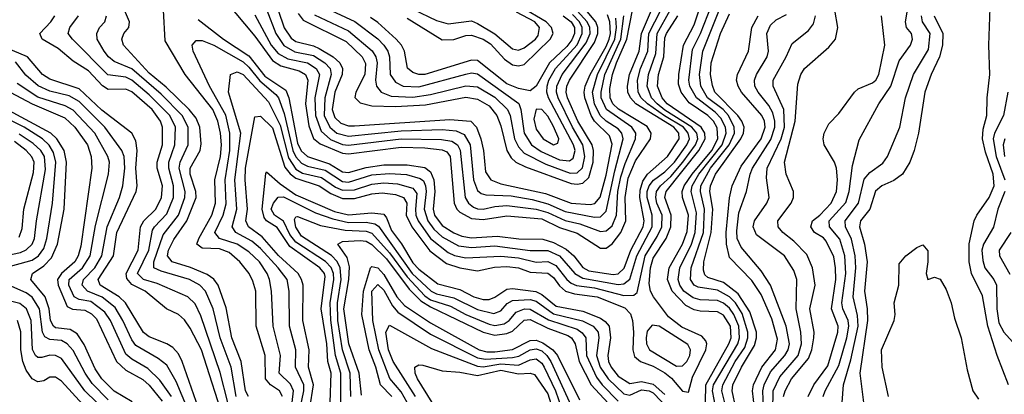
# Model space of a CAD drawing. Header units: inches. Extents: x 501365 to 657855, y 482276 to 547543.
# Tile 832 of 957: x 632708 to 636069, y 485658 to 486937. Entities that reach past the tile are written whole.
import ezdxf

# ---------------------------------------------------------------- set-up
doc = ezdxf.new("R2010")
doc.units = ezdxf.units.IN
doc.header["$MEASUREMENT"] = 0
doc.layers.add('A6438', color=7, linetype='Continuous')

msp = doc.modelspace()

# ---------------------------------------------------------------- linework, layer by layer
at = {"layer": 'A6438', "color": 5}
for points, elevation in [([(636083.4, 485690), (636044.3, 485790), (636011.8, 485890), (635994.5, 485994.5), (635956.2, 486070), (635948.1, 486110), (635949, 486171), (635965.8, 486250), (635974.3, 486270), (636016.4, 486330), (636034.4, 486370), (636030.9, 486410), (636004.2, 486484.2), (635994.4, 486530), (635996.9, 486563.1), (636009.2, 486610), (636009.8, 486670), (636019.1, 486750), (636015.2, 486850), (636021.7, 487010), (636042.8, 487037.2), (636130, 487103.2)], 2620), ([(635083.7, 485610), (635072.7, 485670), (635076.3, 485690), (635158.6, 485830), (635165.1, 485850), (635162.5, 485890), (635145.5, 485930), (635130, 485951.9), (635110, 485969), (635090, 485977.6), (635030, 485980.8), (635006.8, 485986.8), (634974.7, 486010), (634961.4, 486030), (634955.5, 486050), (634961.1, 486090), (635000.3, 486170), (635013.5, 486210), (635017.3, 486277.3), (634999.3, 486350), (635002.9, 486370), (635026.1, 486410), (635105.8, 486510), (635118.6, 486550), (635116.3, 486570), (635100.9, 486600.9), (635081.4, 486621.4), (635017.9, 486670), (634994.8, 486710), (634991.4, 486730), (635004.4, 486835.6), (635031.1, 486890), (635093.6, 487050)], 2860), ([(633410, 487000.1), (633510, 486880.5), (633570, 486797.6), (633598.9, 486778.9), (633662.1, 486762.1), (633682.7, 486750), (633690.8, 486730), (633683.4, 486650), (633694.8, 486574.8), (633710, 486531.1), (633732.7, 486512.7), (633810, 486481), (633830, 486479.3), (634010, 486502.2), (634090, 486499.9), (634150, 486492), (634166, 486486), (634177.4, 486470), (634190.3, 486310), (634199.2, 486290), (634210, 486279.2), (634250, 486257.6), (634290, 486255.2), (634370, 486266.6), (634490, 486256.4), (634550, 486227.4), (634610, 486207.6), (634690, 486156.7), (634710, 486156.8), (634730, 486171.3), (634760, 486210), (634776.9, 486250), (634774.3, 486330), (634784.5, 486395.5), (634810, 486455.5), (634861.2, 486530), (634863, 486550), (634850, 486572.4), (634751.7, 486631.7), (634732.8, 486650), (634723.6, 486670), (634722.5, 486702.5), (634731.1, 486750), (634744.3, 486790), (634780.5, 486870), (634799.2, 486970)], 3020), ([(633724.5, 486990), (633851.1, 486931.1), (633930, 486871.5), (633950.6, 486850.6), (633964.5, 486830), (633970, 486810), (633971.9, 486750), (633990, 486723.3), (634016.9, 486710), (634070, 486707.9), (634230, 486751.5), (634250, 486755.3), (634270, 486752.3), (634411.2, 486651.2), (634418.4, 486630), (634429.5, 486550), (634454.8, 486510), (634487.2, 486487.2), (634550, 486458.8), (634584.7, 486455.3), (634596.4, 486463.6), (634603.2, 486490), (634598.3, 486510), (634513, 486670), (634507.3, 486690), (634507.9, 486710), (634513.5, 486730), (634536.2, 486770), (634610, 486851.6), (634627.5, 486890), (634627.7, 486910), (634618.6, 486930), (634594.4, 486954.4)], 3160), ([(634030, 486942.2), (634150, 486868.8), (634189.1, 486869.1), (634230, 486883.3), (634250, 486884.3), (634289.9, 486870.1), (634314.4, 486854.4), (634362.5, 486802.5), (634390, 486783.4), (634410, 486778.9), (634430, 486784.2), (634518.9, 486870), (634528.4, 486890), (634523.1, 486910), (634504.8, 486930), (634419.7, 486979.7)], 3220), ([(635048.8, 485630), (635049.5, 485690), (635128.4, 485830), (635135.9, 485850), (635133.6, 485890), (635110, 485927.9), (635090, 485939.3), (635030, 485941.5), (635010, 485945.7), (634981.2, 485961.2), (634935.2, 486010), (634919.4, 486050), (634924.1, 486090), (634970.6, 486170), (634986.2, 486213.8), (634990.4, 486270), (634970.1, 486330.1), (634969.4, 486350), (634976.2, 486370), (635002.9, 486410), (635070.1, 486490), (635090.4, 486530.4), (635087.9, 486567.9), (635076.4, 486590), (635056.1, 486610), (634993.1, 486653.1), (634965.2, 486690), (634956.8, 486716.8), (634957.4, 486750), (634973.5, 486850), (635010, 486919.7), (635039.4, 487010)], 2880), ([(633410.8, 485550), (633328.7, 485810), (633290, 485883), (633270, 485911.8), (633250, 485929.9), (633208.7, 485950), (633136.2, 486010), (633090, 486032.5), (633072.9, 486052.9), (633071.4, 486070), (633112.4, 486150), (633120, 486230), (633131.1, 486250), (633172.3, 486290), (633191.2, 486330), (633195.3, 486370), (633176.7, 486430), (633176.4, 486450), (633194.5, 486510), (633194.5, 486570), (633188.4, 486590), (633159.5, 486630), (633090, 486691.1), (633070, 486700.3), (633010, 486698.3), (632990, 486710.7), (632942.6, 486762.6), (632890, 486794.9), (632838.9, 486838.9), (632784.3, 486870), (632776.6, 486890), (632814.4, 486930), (632827.2, 486950)], 3080), ([(633418.5, 485630), (633392.3, 485732.3), (633325.4, 485925.4), (633306.6, 485966.6), (633281.3, 485990), (633176.5, 486036.5), (633130, 486050.2), (633110.2, 486070), (633148.1, 486150), (633161.3, 486218.7), (633167.2, 486230), (633210, 486274.4), (633232.3, 486330), (633232.6, 486370), (633216.3, 486430), (633216.6, 486450), (633237.4, 486510), (633239.2, 486570), (633220.5, 486610), (633150, 486680.3), (633090, 486730.2), (633070, 486740.9), (633008.8, 486748.8), (632887.8, 486870), (632872.7, 486890), (632879.1, 486910), (632908.6, 486950)], 3060), ([(633446.6, 485650), (633428.9, 485750), (633391.5, 485850), (633368.5, 485950), (633341.8, 486010), (633322.3, 486030), (633287.5, 486050), (633190, 486077.8), (633165.6, 486090), (633165.5, 486110), (633197.8, 486202.3), (633249.4, 486270), (633271.1, 486330), (633272, 486350), (633252.3, 486430), (633255.5, 486450), (633282.7, 486510), (633282.2, 486570), (633262.2, 486610), (633190, 486683.2), (633090, 486769.2), (633030, 486794), (633010.3, 486810), (632996.4, 486830), (632972, 486870), (632970.4, 486890), (632980.1, 486910), (632997.9, 486930), (633003.5, 486950)], 3040), ([(633488.8, 485650), (633478.8, 485670), (633464.1, 485770), (633431.4, 485850), (633412.9, 485952.9), (633385, 486030), (633370.5, 486050.5), (633347.2, 486067.2), (633290.9, 486090.9), (633228.4, 486110), (633212, 486130), (633215.6, 486150), (633233.5, 486186.5), (633277.9, 486250), (633309.4, 486330), (633308.9, 486350), (633289.1, 486410), (633289.6, 486430), (633323.4, 486490), (633326.9, 486513.1), (633322, 486570), (633310, 486600.3), (633286.4, 486630), (633207, 486707), (633150, 486754.7), (633061.8, 486850), (633056.1, 486870), (633063.1, 486890), (633080.5, 486910), (633082.2, 486930), (633064.9, 486970)], 3020), ([(633604.7, 485650), (633594.9, 485670), (633563.4, 485690), (633546.1, 485710), (633545.9, 485790), (633514.7, 485890), (633513.5, 486010), (633503.8, 486043.8), (633490.3, 486070), (633459.1, 486110), (633422.3, 486142.3), (633390, 486154.4), (633330, 486156.5), (633312.7, 486170), (633319.3, 486190), (633363.8, 486270), (633376.5, 486310), (633373.3, 486390), (633393.4, 486470), (633396.2, 486510), (633392.5, 486550), (633384.1, 486590), (633366.7, 486630), (633272.4, 486750), (633204.3, 486864.3), (633198.6, 486970)], 2980), ([(633637.3, 485630), (633641.9, 485670), (633632.3, 485692.3), (633593.5, 485730), (633597.6, 485790), (633572.9, 485890), (633566.7, 486010), (633560.5, 486050), (633552.7, 486070), (633525.9, 486110), (633490, 486144.1), (633450, 486170.3), (633389.9, 486190), (633373.6, 486210), (633402.5, 486270), (633411.8, 486308.2), (633409.1, 486390), (633425, 486490), (633424.9, 486550), (633411.3, 486611.3), (633355.9, 486710), (633300.1, 486830), (633296.1, 486850), (633310, 486866.2), (633330, 486866.3), (633370, 486849.8), (633470, 486792.9), (633490, 486775.3), (633527.8, 486727.8), (633581.4, 486681.4), (633590.8, 486670), (633610, 486616.9), (633640.3, 486490), (633650, 486468.7), (633670, 486447.1), (633690, 486437), (633750, 486423.3), (633810, 486384.8), (633830, 486382.5), (633910, 486406.9), (633970, 486411.9), (634028, 486408), (634074.9, 486394.9), (634086.2, 486386.2), (634093, 486370), (634095.6, 486350), (634087.7, 486290), (634101, 486250), (634121.6, 486221.6), (634150, 486195.1), (634205, 486165), (634250, 486159.4), (634330, 486165.2), (634450, 486149.1), (634510, 486148.2), (634550.7, 486130.7), (634602.8, 486070), (634630, 486054.2), (634750, 486032.7), (634770, 486034.8), (634790, 486050.4), (634813.9, 486130), (634866.9, 486230), (634866.7, 486270), (634849.2, 486330), (634849.7, 486350), (634856.6, 486370), (634871.1, 486388.9), (634910, 486417.2), (634942.8, 486450), (634985.4, 486510), (634993.5, 486530), (634989.4, 486550), (634973.2, 486570), (634908.4, 486608.4), (634850.1, 486650), (634829.4, 486670), (634818.9, 486690), (634816.9, 486730), (634827.2, 486770), (634851.9, 486830), (634855.2, 486890), (634895.6, 486970)], 2960), ([(633317.2, 486937.2), (633403, 486870), (633490, 486813.8), (633544.5, 486744.5), (633616.2, 486696.2), (633626.6, 486670), (633655.9, 486515.9), (633668.7, 486488.6), (633690, 486469.4), (633764.6, 486444.6), (633810, 486417.4), (633830, 486414.7), (633890, 486432.4), (633950, 486440.9), (634030, 486441.8), (634090, 486432.4), (634110, 486417.9), (634121.7, 486390), (634124.6, 486350), (634118.4, 486290), (634123.4, 486270), (634150, 486234.3), (634190, 486208.7), (634217.2, 486197.2), (634250, 486192.3), (634337.4, 486197.4), (634410.9, 486189.1), (634492.9, 486187.1), (634530, 486175.7), (634573.3, 486153.3), (634598.9, 486130), (634630.2, 486090.2), (634650, 486079.1), (634733.3, 486066.7), (634750.8, 486069.2), (634771.4, 486088.6), (634793.9, 486150), (634836.3, 486230), (634839.1, 486250), (634824.1, 486330), (634825.3, 486354.7), (634834.4, 486385.6), (634850.4, 486410), (634919.4, 486470), (634958.9, 486530), (634957.8, 486550), (634940.5, 486570), (634810.4, 486650), (634792.2, 486670), (634783.8, 486690), (634782.2, 486710), (634789.2, 486750), (634821.6, 486830), (634830.3, 486890), (634864.1, 486970)], 2980), ([(633657.2, 485570), (633677.7, 485670), (633677.2, 485690), (633648.5, 485750), (633650.2, 485810), (633628.6, 485890), (633626.9, 486010), (633620.1, 486050), (633590.4, 486090), (633530, 486155.9), (633500.4, 486180.4), (633445, 486210), (633432.4, 486230), (633448.2, 486290), (633442.4, 486390), (633462, 486550), (633420.8, 486690), (633427.5, 486750), (633450, 486758.4), (633470, 486749.7), (633556.3, 486656.3), (633596.4, 486576.4), (633625.1, 486465.1), (633650, 486426.9), (633673.4, 486413.4), (633737.6, 486397.6), (633785.2, 486365.2), (633810, 486355), (633850, 486355.7), (633910, 486375.4), (633950, 486379.6), (633996.8, 486376.9), (634050, 486361.5), (634062.9, 486342.9), (634058.4, 486290), (634059.8, 486270), (634068.2, 486250), (634110.3, 486190.3), (634170, 486142.4), (634192.1, 486132.1), (634230, 486124.2), (634350, 486129.9), (634410, 486123.9), (634470, 486108.4), (634510, 486111), (634537.7, 486097.7), (634575.3, 486050), (634590, 486037.1), (634608.7, 486028.7), (634670, 486021.6), (634770, 485995.4), (634804, 485996), (634814.8, 486005.2), (634842.1, 486130), (634883.6, 486196.4), (634899.1, 486230), (634900.2, 486270), (634883, 486310), (634878.5, 486330), (634881.4, 486350), (634894.7, 486370), (634930, 486401.9), (634971.3, 486450), (635014.7, 486510), (635022.6, 486530), (635019.4, 486550), (635002.2, 486570), (634910, 486628.4), (634883.4, 486650), (634864.3, 486670), (634849.8, 486710), (634853.9, 486750), (634878.8, 486821.2), (634883.1, 486890), (634928.3, 486970)], 2940), ([(633698.3, 485610), (633710.7, 485690), (633693.9, 485750), (633696.1, 485810), (633673.9, 485910), (633675.2, 486030), (633670, 486050), (633657.6, 486070), (633591.2, 486131.2), (633535.1, 486195.1), (633488.1, 486230), (633479.6, 486250), (633485.6, 486290), (633476.9, 486390), (633478.8, 486430), (633510, 486604.9), (633530, 486607.2), (633570, 486567.7), (633612.9, 486432.9), (633630.4, 486410.4), (633650, 486396.3), (633730, 486370), (633770, 486343.5), (633810, 486326.9), (633850, 486326.2), (633910, 486342.3), (633945.4, 486345.4), (633990, 486339.7), (634017.3, 486330), (634028.5, 486310), (634026.8, 486270), (634046, 486230), (634107.8, 486147.8), (634164.7, 486104.7), (634209.6, 486089.6), (634270, 486078.8), (634328.4, 486091.6), (634370, 486094.6), (634410, 486089.5), (634450, 486075), (634510, 486071.1), (634530, 486056), (634550, 486028.4), (634570.4, 486010.4), (634601, 486001), (634679.3, 485990), (634772.8, 485952.8), (634792, 485932), (634799.4, 485910), (634802.7, 485870), (634800, 485810), (634806.6, 485786.6), (634826.3, 485770), (634870, 485753.6), (634910, 485731.1), (634932.8, 485712.8), (634970, 485668.5), (634990, 485665.3), (635003.8, 485716.1), (635050, 485810), (635053.1, 485830), (635050, 485840.3), (635036.3, 485856.3), (634967.4, 485887.4), (634922.7, 485922.7), (634871, 485991), (634861.3, 486010), (634856.2, 486036.2), (634860.6, 486090), (634870, 486122.9), (634914, 486190), (634930.6, 486230), (634931.3, 486270), (634909.2, 486330), (634914.4, 486350), (635025.3, 486490), (635047.1, 486530), (635045.9, 486550), (635033.7, 486570), (634917.8, 486650), (634900.4, 486670), (634884.5, 486710), (634888.1, 486750), (634906.5, 486810), (634910, 486875.5), (634914.9, 486890), (634953.9, 486950)], 2920), ([(633510, 486953.5), (633566.4, 486850), (633590, 486821.6), (633623.2, 486803.2), (633690, 486789.3), (633719.7, 486770), (633730.7, 486750), (633715, 486670), (633717.4, 486610), (633736.5, 486556.5), (633768.1, 486528.1), (633810, 486510.3), (633830, 486508.7), (634010, 486530), (634147.9, 486527.9), (634182.2, 486522.3), (634201.9, 486510), (634211, 486491), (634228.1, 486330), (634239.6, 486310), (634256.7, 486296.7), (634270, 486291), (634290, 486290.3), (634330, 486299.4), (634370, 486302.1), (634470, 486289.7), (634510, 486278.1), (634570, 486251), (634619.5, 486239.5), (634690, 486213.1), (634710, 486216.4), (634730, 486233), (634744.8, 486270), (634749.7, 486349.7), (634759.9, 486400.2), (634774, 486446), (634809.5, 486530), (634811, 486550), (634797.3, 486570), (634710.4, 486630), (634692.9, 486670), (634692.3, 486690), (634705.5, 486750), (634759.1, 486870), (634769.3, 486950)], 3040), ([(633551.1, 486970), (633582.1, 486890), (633608.7, 486848.7), (633647, 486827), (633710, 486814.8), (633749.3, 486790), (633767.1, 486770), (633770.6, 486750), (633749.2, 486670), (633746.5, 486610), (633766.2, 486570), (633789.9, 486549.9), (633830, 486539.5), (634010, 486557.7), (634150, 486562.4), (634198, 486558), (634225.3, 486545.3), (634245.6, 486510), (634257, 486390), (634270, 486353.3), (634283.3, 486343.3), (634299, 486339), (634384.8, 486335.2), (634457.2, 486322.8), (634510, 486307.8), (634570, 486282.5), (634670, 486262.8), (634690, 486264.2), (634710, 486283), (634738.9, 486421.1), (634767.8, 486530), (634763.2, 486550), (634750, 486564.6), (634710, 486590.7), (634689.2, 486610), (634669.7, 486650), (634663.3, 486690), (634680.4, 486750), (634739.2, 486870), (634744.4, 486910), (634742.7, 486942.7)], 3060), ([(633589.3, 486970), (633610, 486909.3), (633634, 486874), (633650, 486862.4), (633710, 486848), (633730, 486838.5), (633777.7, 486810), (633800.6, 486790), (633810, 486770), (633808.7, 486750), (633783.7, 486690), (633774.6, 486630), (633783.1, 486603.1), (633804, 486584), (633830, 486575.1), (633850, 486574.4), (634175.7, 486595.7), (634247.5, 486590), (634266.6, 486570), (634281.3, 486530), (634290.4, 486490), (634297.4, 486417.4), (634315.5, 486390), (634350, 486376.9), (634502.9, 486342.9), (634590, 486310.4), (634654.6, 486305.4), (634670.6, 486309.4), (634689, 486331), (634710, 486406.1), (634730, 486512.3), (634720.5, 486540.5), (634670.1, 486590), (634658.4, 486610), (634636.6, 486670), (634634.6, 486690), (634638, 486710), (634654.5, 486750), (634710, 486845), (634719.8, 486870), (634723.8, 486890), (634721.7, 486930), (634713.6, 486953.6)], 3080), ([(633658.4, 486958.4), (633675, 486935), (633822, 486862), (633876.5, 486810), (633887.5, 486787.5), (633886.2, 486750), (633854.8, 486690), (633851.7, 486671.7), (633870, 486653.3), (633910, 486643.1), (633990, 486640.8), (634093.3, 486646.7), (634230, 486672.6), (634270, 486665.2), (634310, 486642.8), (634336.7, 486610), (634350, 486575.1), (634370.7, 486490.6), (634385.2, 486465.2), (634401.6, 486450), (634434, 486434), (634590, 486377.9), (634610, 486374.9), (634630, 486379.2), (634650, 486398.3), (634664.7, 486450), (634665.8, 486490), (634661.6, 486510), (634612.5, 486590), (634577.6, 486670), (634573.2, 486690), (634575.4, 486710), (634584, 486730), (634670, 486858.7), (634681.1, 486890), (634681, 486910), (634673.8, 486930), (634644.6, 486964.6)], 3120), ([(633713.6, 486953.6), (633830, 486899.4), (633910.8, 486830.8), (633923.4, 486810), (633927.4, 486790), (633922.5, 486730), (633925.1, 486710), (633941.2, 486690), (633975.9, 486675.9), (634050, 486672.3), (634110, 486681), (634230, 486711.6), (634270, 486707.7), (634330, 486672.2), (634372.9, 486630), (634381.7, 486610), (634396.9, 486530), (634410, 486502.3), (634430, 486481.3), (634503.7, 486443.7), (634586.9, 486413.1), (634610, 486413.9), (634629.2, 486430.8), (634637.2, 486470), (634630.4, 486510), (634594.7, 486570), (634545.8, 486670), (634540.3, 486690), (634541, 486710), (634558.9, 486750), (634641.5, 486858.5), (634654.4, 486890), (634653.8, 486910), (634645.1, 486930), (634610, 486967.3)], 3140), ([(634563.1, 486950), (634590, 486930), (634601.3, 486910), (634600.9, 486890), (634592.3, 486867.7), (634574.9, 486845.1), (634516, 486790), (634470, 486710.5), (634450, 486693.9), (634410, 486701.8), (634370, 486718.2), (634270, 486797.2), (634250, 486798.6), (634090, 486750.3), (634070, 486750.1), (634050, 486756.2), (634031.6, 486771.6), (634021.4, 486830), (634011, 486850), (633992.7, 486870), (633930, 486927.8), (633904.5, 486944.5)], 3180), ([(634050, 486972.7), (634130, 486934.3), (634170, 486923), (634250, 486932.7), (634270, 486924.5), (634330, 486888.2), (634390, 486837.1), (634410, 486833.4), (634430, 486841.2), (634468, 486870), (634477, 486883), (634482, 486910), (634465.7, 486930), (634403.2, 486963.2)], 3240), ([(635119.4, 485610), (635104.7, 485670), (635107.8, 485690), (635150, 485769.3), (635182.3, 485817.7), (635192.9, 485850), (635193.1, 485870), (635173.2, 485933.2), (635150.9, 485970), (635130.9, 485990.9), (635090, 486012.8), (635023.5, 486023.5), (635009.6, 486030), (634997.4, 486050), (635000.1, 486090), (635041.6, 486210), (635045.4, 486290), (635031.4, 486350), (635033, 486370), (635066.2, 486430), (635129.7, 486510), (635147.1, 486550), (635146.8, 486570), (635126.7, 486610), (635109, 486630), (635055.3, 486670), (635033.2, 486710), (635027.6, 486750), (635039.3, 486830), (635093.6, 486966.4)], 2840), ([(635151.6, 485610), (635139.4, 485670), (635142.4, 485690), (635171.2, 485750), (635216.2, 485823.8), (635223, 485850), (635222.5, 485870), (635199.5, 485939.5), (635160.6, 486000.6), (635110, 486039.5), (635057, 486057), (635045.9, 486065.9), (635041.3, 486081.3), (635043.4, 486110), (635067.6, 486210), (635073.2, 486290), (635063.7, 486350), (635065.5, 486370), (635082.9, 486410), (635169.7, 486530), (635178.5, 486550), (635180.6, 486570), (635173.1, 486590), (635158.9, 486610), (635080.6, 486690), (635071.9, 486711.9), (635065.2, 486750), (635068, 486790), (635099.5, 486890), (635130, 486957.1)], 2820), ([(635216.1, 485610), (635209.3, 485670), (635212.8, 485690), (635240.6, 485750), (635287.5, 485810), (635294.6, 485845.4), (635275.2, 485915.2), (635238.1, 485998.1), (635206.7, 486046.7), (635130, 486124.3), (635120.1, 486170), (635119.4, 486210), (635130.9, 486329.1), (635139.8, 486370), (635170, 486437), (635238.2, 486530), (635252.2, 486570), (635250.1, 486590), (635241, 486610), (635171.5, 486690), (635160, 486710), (635154.9, 486730), (635157.7, 486750), (635194.9, 486830), (635206.6, 486910), (635228.5, 486950)], 2780), ([(635246.6, 485610), (635243.9, 485670), (635248.5, 485690), (635270, 485734.6), (635319.5, 485790), (635330.8, 485810), (635335.4, 485830), (635324.1, 485890), (635270.2, 486030.2), (635239.1, 486079.1), (635170, 486160.1), (635156.6, 486190), (635155.4, 486215.4), (635162.9, 486277.1), (635189, 486350), (635200.8, 486410), (635209.3, 486430), (635271.8, 486528.2), (635285.4, 486570), (635285.8, 486590), (635278.4, 486618.4), (635264.2, 486644.2), (635227.9, 486690), (635217.2, 486710), (635215.8, 486730), (635222.4, 486750), (635259.4, 486810), (635263.8, 486830), (635258.1, 486890), (635270, 486918.5), (635290, 486936.1), (635325.4, 486954.6)], 2760), ([(635277.9, 485602.1), (635279.9, 485670), (635302.3, 485717.7), (635364.8, 485790), (635376.6, 485830), (635373.6, 485870), (635357.5, 485950), (635360.2, 486050), (635350, 486080.5), (635317.7, 486130), (635222.5, 486202.5), (635211.1, 486230), (635215.4, 486250), (635258.2, 486310), (635265.8, 486330), (635256.7, 486396.7), (635259.4, 486430), (635306.4, 486530), (635317.7, 486570), (635316.3, 486630), (635280.1, 486710), (635279.7, 486730), (635324.3, 486810), (635344.3, 486855.7), (635400, 486900), (635417, 486923), (635424.4, 486950)], 2740), ([(635314.4, 485650), (635320, 485670), (635342.2, 485710), (635400.2, 485779.8), (635411.8, 485810), (635418.7, 485850), (635419.1, 485870), (635405.1, 485950), (635422.6, 486030), (635413.3, 486090), (635394.7, 486134.7), (635350, 486180.3), (635312.6, 486210), (635296.5, 486230), (635295, 486250), (635341.2, 486310), (635348.6, 486330), (635349, 486350), (635323.6, 486410), (635318.2, 486450), (635354.6, 486590), (635363.5, 486716.5), (635373.8, 486750), (635386.9, 486770), (635470, 486842.7), (635492.6, 486870), (635500.5, 486910), (635490.3, 486970)], 2720), ([(635398.6, 485650), (635418.6, 485690), (635465.7, 485754.3), (635500.6, 485870), (635501, 485890), (635478.6, 485950), (635493.2, 486050), (635492.9, 486090), (635486.6, 486126.6), (635460.8, 486180.8), (635451.5, 486191.5), (635420.3, 486210), (635407.9, 486230), (635413.4, 486250), (635439.3, 486270), (635477.4, 486310), (635495.7, 486350), (635498.8, 486390), (635495.9, 486430), (635489.1, 486450), (635453.6, 486510), (635449.9, 486530), (635453.2, 486550), (635470, 486581), (635503.3, 486616.7), (635556.8, 486690), (635570, 486700.4), (635618.4, 486721.6), (635630, 486730.7), (635639.9, 486750), (635661.2, 486850), (635649.9, 486950)], 2680), ([(635450.8, 485650), (635456.5, 485670), (635503.6, 485756.5), (635531.1, 485850), (635537.6, 485890), (635535.2, 485910), (635517.1, 485950), (635513.7, 485970), (635527.6, 486070), (635524, 486130), (635507, 486187), (635471.9, 486230), (635471, 486250), (635527.3, 486312.7), (635538.7, 486350), (635550, 486439.6), (635573.6, 486526.4), (635640.7, 486650), (635680.7, 486710), (635710, 486796.8), (635748.9, 486850), (635755.4, 486870), (635752.2, 486890), (635735.1, 486910), (635730.9, 486930), (635738.2, 486970)], 2660), ([(635515.4, 485630), (635520.2, 485690), (635545, 485775), (635569.5, 485890), (635567.2, 485927.2), (635552.4, 485990), (635562, 486090), (635559, 486130), (635547.2, 486187.2), (635526.9, 486230), (635525.1, 486250), (635570.4, 486310), (635590, 486392.2), (635610, 486415.3), (635653.5, 486446.5), (635669.9, 486470), (635711.6, 486570), (635730.9, 486670), (635758.8, 486750), (635810, 486835.8), (635815.3, 486890), (635789.4, 486930), (635785.6, 486950)], 2640), ([(635829.3, 486950), (635858.3, 486890), (635857.7, 486850), (635847, 486810), (635819, 486750), (635797.7, 486690), (635775.3, 486550), (635761.3, 486490), (635746.6, 486450), (635721, 486410), (635691.9, 486388.1), (635650, 486369.7), (635628.9, 486351.1), (635609.6, 486290.4), (635577.8, 486250), (635573.8, 486230), (635591, 486170), (635600.1, 486110), (635591.5, 486010), (635600.9, 485950), (635601.6, 485910), (635575.4, 485730), (635587.4, 485630)], 2620), ([(633318.3, 485610), (633262.7, 485770), (633250, 485795.6), (633230, 485817.2), (633210, 485829.6), (633150, 485853.7), (633130, 485868.2), (633069, 485970), (633046.8, 485990), (632982.4, 486030), (632975, 486050), (633027.6, 486130), (633038.6, 486210), (633105, 486350), (633108.6, 486370), (633103.5, 486430), (633108.5, 486490), (633103.7, 486523.7), (633089.9, 486549.9), (632987.5, 486627.5), (632910, 486701.4), (632810, 486733.9), (632785.5, 486750), (632734.7, 486810), (632638.5, 486850)], 3120), ([(633283.1, 485603.1), (633241.7, 485701.7), (633210, 485756.7), (633180.1, 485780.1), (633104.1, 485824.1), (633090, 485843.4), (633059.7, 485910), (633033.6, 485953.6), (632989, 485989), (632939.5, 486010), (632920.9, 486030), (632924.9, 486050), (632963.6, 486090), (632987.8, 486130), (633005.8, 486230), (633048.6, 486330), (633060.1, 486370), (633066.5, 486430), (633064.6, 486470), (633056.1, 486490), (632998.1, 486570), (632910, 486658.2), (632876.9, 486676.9), (632810, 486692.7), (632771, 486711), (632728, 486748), (632693.2, 486793.2)], 3140), ([(633225.5, 485650), (633186, 485706), (633145.5, 485745.5), (633090, 485777.1), (633070, 485794.6), (633017, 485910), (632998.7, 485938.7), (632950, 485974.3), (632910, 485981.2), (632893.9, 485990), (632874.9, 486030), (632877, 486050), (632922.3, 486090), (632947.8, 486130), (632966.3, 486233.7), (633010.9, 486410), (633014.4, 486450), (633008.1, 486470), (632963.8, 486550), (632890, 486628.3), (632863.1, 486643.1), (632770, 486672.5), (632698.6, 486718.6)], 3160), ([(632675.4, 486690), (632750, 486649.2), (632861.8, 486601.8), (632896.1, 486570), (632938.6, 486510), (632951.7, 486470), (632954.3, 486430), (632916.6, 486163.4), (632907.4, 486130), (632896, 486110), (632850.4, 486070), (632836.9, 486050), (632838.9, 486030), (632870, 485957), (632888.1, 485948.1), (632930, 485945.3), (632952.9, 485932.9), (632970, 485915.8), (633038.2, 485770), (633070, 485740), (633128.3, 485708.4), (633150, 485688.4), (633194.1, 485634.1)], 3180), ([(636080.6, 486690), (636065.4, 486610), (636034.8, 486550), (636030.4, 486530), (636040.7, 486470), (636069.9, 486390)], 2640), ([(633091.7, 485631.7), (633030, 485668.6), (632988.2, 485710), (632965, 485745), (632927.2, 485827.2), (632903.6, 485863.6), (632879.4, 485879.4), (632830, 485885), (632822.7, 485890), (632813.1, 485910), (632808.4, 485950), (632794.1, 485990), (632745.6, 486050), (632751.4, 486070), (632790, 486096.6), (632816.5, 486123.5), (632837, 486170), (632859, 486290), (632867.4, 486450), (632859.5, 486490), (632834.7, 486530), (632813.5, 486550), (632655.2, 486635.2)], 3220), ([(632656, 486090), (632750, 486116.3), (632771.3, 486130), (632790, 486155.2), (632800.5, 486190), (632819.6, 486310), (632831, 486450), (632823.4, 486483.4), (632808.5, 486508.5), (632785.9, 486530), (632722.9, 486570), (632650, 486606.3)], 3240), ([(632650, 486128.9), (632710, 486142.4), (632730, 486151.2), (632749.9, 486170), (632758.6, 486190), (632764.7, 486250), (632795.1, 486424.9), (632791.8, 486470), (632780, 486490), (632753.8, 486513.8), (632706.3, 486546.3)], 3260), ([(632706, 486194), (632716.3, 486223.7), (632722.2, 486290), (632755, 486415), (632756.6, 486450), (632748.7, 486468.7), (632729.4, 486490), (632690, 486520.8)], 3280), ([(636070, 486530.3), (636064.4, 486510), (636069, 486470)], 2660), ([(633767.3, 485630), (633770.8, 485730), (633759.3, 485770), (633756.4, 485830), (633736.7, 485950), (633750, 486059.4), (633747.6, 486070), (633731.7, 486090), (633630, 486162.6), (633586.9, 486226.9), (633550.1, 486250.1), (633541.7, 486261.7), (633535.7, 486290), (633548, 486412), (633550, 486417.2), (633596.8, 486376.8), (633650, 486339.3), (633782.5, 486282.5), (633830, 486271.1), (633910, 486276.9), (633950, 486272.6), (633959.8, 486259.8), (633976.9, 486216.9), (634011.3, 486171.3), (634050, 486106.4), (634070, 486085.1), (634134.9, 486034.8), (634210, 486016.1), (634257.4, 485990), (634290, 485980.9), (634310, 485980.9), (634330, 485988.9), (634370, 486016.6), (634390, 486019.3), (634469, 486009), (634490, 485998.7), (634538.9, 485958.9), (634630, 485941), (634690, 485917.3), (634706.4, 485906.4), (634719.4, 485890), (634724.6, 485850), (634715.7, 485790), (634718, 485770), (634726.5, 485750), (634750, 485719.8), (634790, 485694.5), (634830, 485700.9), (634870, 485692.3), (634910, 485657.3)], 2880), ([(636070, 486350), (636046.8, 486290), (636031.6, 486228.4), (635997.8, 486170), (635992.2, 486150), (635994.7, 486114.7), (636002.2, 486090), (636032.4, 486050), (636041.9, 486030), (636043, 485950), (636050, 485901.6), (636066.8, 485870), (636096.6, 485836.6)], 2640), ([(633804.3, 485630), (633804.2, 485730), (633785.8, 485790), (633769.4, 485910.6), (633767, 485970), (633780, 486050), (633779.2, 486070), (633771.1, 486091.1), (633751.6, 486111.6), (633650, 486177.3), (633630, 486203.6), (633608.5, 486248.5), (633576.8, 486270), (633565.6, 486290), (633573.5, 486310), (633589.4, 486330.6), (633608.2, 486331.8), (633717.2, 486277.2), (633776.7, 486256.7), (633830, 486244.5), (633890, 486245.1), (633919.9, 486239.9), (633932.2, 486232.2), (634047.4, 486070), (634111.9, 486010), (634130, 486000.7), (634190, 485987.4), (634270, 485947.4), (634326.4, 485933.6), (634350, 485942.9), (634372.1, 485967.9), (634390, 485978.4), (634450, 485981.7), (634470, 485975.4), (634530, 485932.9), (634628.7, 485908.7), (634665.5, 485890), (634682.1, 485870), (634684.7, 485850), (634676.2, 485790), (634689, 485750), (634716.3, 485710), (634770, 485659.7), (634790, 485654.6), (634830, 485672.7), (634856.1, 485670), (634870, 485663), (634950, 485579.1)], 2860), ([(633837.4, 485650), (633835.8, 485730), (633809, 485809), (633794.1, 485910), (633791.9, 485970), (633805.3, 486050), (633801.8, 486090), (633791.6, 486111.6), (633771.9, 486131.9), (633670, 486197.5), (633650, 486228.2), (633645.6, 486254.4), (633650, 486264.2), (633655.6, 486264.4), (633734.5, 486234.5), (633818.1, 486218.1), (633890, 486215), (633910, 486208.3), (633970, 486141.2), (634030, 486058.4), (634090, 485993.8), (634110, 485980.7), (634178.1, 485958.1), (634230, 485929.9), (634310, 485896.9), (634330, 485892.8), (634361.5, 485898.5), (634378.7, 485910), (634402.1, 485937.9), (634430.5, 485949.5), (634450, 485948.3), (634512.5, 485912.5), (634610, 485880), (634628, 485868), (634640.3, 485850), (634642.8, 485790), (634676.3, 485716.3), (634695.5, 485690), (634750, 485634)], 2840), ([(636091.3, 486210), (636051, 486150), (636052.1, 486130), (636087.4, 486067.4)], 2660), ([(633874.4, 485654.4), (633866.8, 485730), (633831.4, 485830), (633814, 485950), (633830.9, 486050), (633833.4, 486093.4), (633825.4, 486125.4), (633793.3, 486170), (633810, 486179.5), (633870, 486182.8), (633890, 486180.8), (633910, 486169.8), (633959.8, 486119.8), (634036.9, 486016.9), (634076.8, 485976.8), (634110, 485956.1), (634290, 485870.2), (634330, 485859.8), (634370, 485865.3), (634390, 485873.7), (634430, 485910.5), (634450, 485913.1), (634510, 485884), (634578.4, 485858.4), (634591.1, 485850), (634604, 485830), (634617.1, 485770), (634658.6, 485690), (634731.4, 485611.4)], 2820), ([(635673.7, 485650), (635651.9, 485750), (635649.6, 485810), (635692.7, 485910), (635696, 485930), (635692.2, 485970), (635708.8, 486030), (635710, 486102.8), (635732.8, 486130), (635770, 486158.9), (635790, 486168.2), (635807.3, 486147.3), (635807.8, 486110), (635801.6, 486070), (635807.7, 486050), (635830, 486058), (635850, 486050.4), (635870, 486015.6), (635886.6, 485970), (635898.1, 485918.1), (635921.2, 485850), (635941.4, 485741.4), (635961.5, 485670), (635981, 485641)], 2580), ([(633977.9, 485650), (633939.4, 485690), (633923.5, 485750), (633901, 485810), (633875.9, 485930), (633880.9, 486010), (633905.5, 486090), (633910, 486094.3), (633930, 486089.6), (633950, 486066.5), (633994.7, 485990), (634021.4, 485961.4), (634110, 485901.3), (634276, 485810), (634302.4, 485802.4), (634330, 485802.7), (634390, 485810.9), (634450, 485841.1), (634470, 485842.2), (634493.4, 485833.4), (634527.9, 485810), (634543.7, 485790), (634618.3, 485638.3)], 2780), ([(633010, 485638.2), (632954.8, 485694.8), (632930.8, 485730), (632890, 485807.5), (632870.1, 485830.1), (632850, 485841.6), (632810, 485845.3), (632793.5, 485853.5), (632785.9, 485870), (632774.8, 485950), (632750, 485989.9), (632730, 486004), (632670, 486030.3)], 3240), ([(634029.8, 485630), (634010, 485666.5), (633971.5, 485711.5), (633933.4, 485810), (633912.7, 485910), (633910, 486010), (633930, 486033.2), (633950, 486013.3), (633980, 485960), (633998.2, 485938.2), (634110, 485862.6), (634270, 485782.3), (634297.2, 485777.2), (634390, 485783.8), (634411.8, 485788.2), (634450, 485809.2), (634470, 485812.8), (634490, 485805.6), (634507.4, 485790), (634520.1, 485770), (634590, 485618.3)], 2760), ([(633051.4, 485551.4), (632929.5, 485669.5), (632850, 485779.9), (632830, 485790.2), (632810, 485790.8), (632783.4, 485783.4), (632770, 485783.5), (632761.8, 485790), (632750.7, 485810.7), (632747.1, 485910), (632730.7, 485950), (632707.8, 485967.8), (632650, 485982.7)], 3260), ([(632922.9, 485622.9), (632850, 485702.6), (632830, 485716.2), (632810, 485716.7), (632790, 485703.9), (632770, 485699.7), (632750, 485710.4), (632730, 485740.1), (632718, 485770), (632711.6, 485810), (632710.9, 485870.9), (632700.1, 485910)], 3280), ([(634059.1, 485650), (633982.2, 485770), (633966.3, 485810), (633956.9, 485870), (633970, 485893.4), (634113.8, 485813.8), (634270, 485753.4), (634290, 485751.6), (634350, 485761.3), (634410, 485757.4), (634450, 485774.9), (634470, 485778.3), (634475.3, 485775.3), (634490, 485764.2), (634497.6, 485750), (634536.1, 485670), (634557, 485610)], 2740), ([(634115.4, 485630), (634065.4, 485710), (634057.4, 485730), (634056.2, 485750), (634070, 485758), (634083.4, 485756.6), (634150, 485738.3), (634210, 485733.6), (634270, 485722.3), (634350, 485740.2), (634410, 485727.4), (634450, 485730.3), (634464.8, 485724.8), (634510, 485658.7), (634532.1, 485590)], 2720)]:
    msp.add_lwpolyline(points, dxfattribs=dict(at, elevation=elevation))
for points, elevation in [([(634470, 486631.3), (634463, 486597), (634470, 486563.1), (634494.9, 486530), (634530, 486510.1), (634544.1, 486515.9), (634547.5, 486530), (634530, 486572.2), (634510, 486607.9), (634490, 486630.3)], 3180), ([(634866.4, 485893.6), (634850, 485872.7), (634846.3, 485850), (634846.9, 485830), (634857.7, 485810), (634950, 485754), (634970, 485754.5), (634984.6, 485770), (634995, 485790), (634997.2, 485810), (634988, 485828), (634890, 485890.7)], 2940)]:
    msp.add_lwpolyline(points, close=True, dxfattribs=dict(at, elevation=elevation))

doc.saveas('drawing.dxf')
